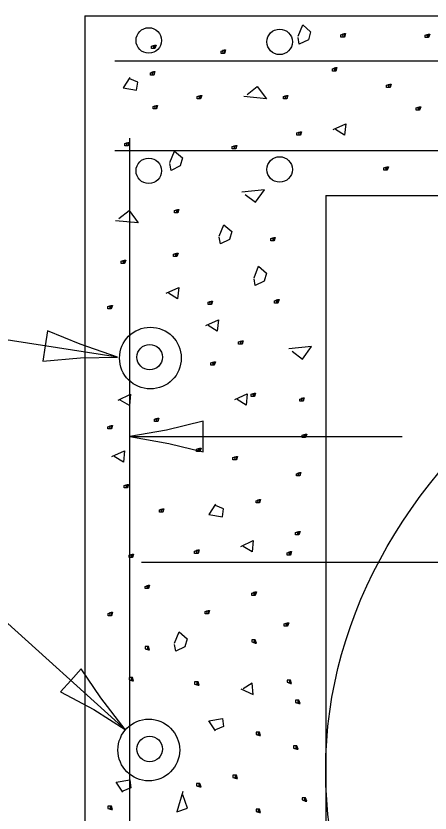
# Model space of a CAD drawing. Extents: x 2133490 to 2172050, y 2138301 to 2145980.
# Drawn here: x 2140561.5 to 2140612.8, y 2142307.2 to 2142406.2 of the extents above; entities that cross this region are included whole.
import ezdxf

# ---------------------------------------------------------------- set-up
doc = ezdxf.new("R2010")
doc.units = 0
for name, color, linetype in [('Level 40', 7, 'Continuous'), ('ROW_EX_Private Boundary Items', 7, 'Continuous'), ('ROW_PR_Notes', 7, 'Continuous'), ('Topo_Bridge Structures', 7, 'Continuous')]:
    doc.layers.add(name, color=color, linetype=linetype)

msp = doc.modelspace()

# ---------------------------------------------------------------- linework, layer by layer
at = {"layer": 'Level 40'}
for centre in [(2140578.133, 2142363.702), (2140577.934, 2142315.068)]:
    msp.add_circle(centre, 3.829, dxfattribs=at)
msp.add_ellipse((2140697.017, 2142312.551), major_axis=(-97.152, 0), ratio=0.734375, dxfattribs=at)
at = {"layer": 'ROW_EX_Private Boundary Items'}
for centre in [(2140577.934, 2142403.118), (2140594.153, 2142402.946), (2140577.934, 2142386.939), (2140594.153, 2142387.111), (2140578.046, 2142363.817), (2140578.046, 2142315.193)]:
    msp.add_circle(centre, 1.581, dxfattribs=at)
at = {"layer": 'ROW_PR_Notes'}
for p, q in [((2140570.01, 2142406.161), (2140570.01, 2142215.297)), ((2140570.01, 2142406.161), (2140756.825, 2142406.161)), ((2140573.726, 2142400.595), (2140779.547, 2142400.595)), ((2140575.576, 2142267.517), (2140575.576, 2142390.981)), ((2140573.726, 2142389.463), (2140812.269, 2142389.463)), ((2140599.864, 2142383.897), (2140599.864, 2142258.409)), ((2140599.864, 2142383.897), (2140825.084, 2142383.897)), ((2140574.073, 2142363.806), (2140549.358, 2142367.652)), ((2140575.576, 2142353.977), (2140609.359, 2142353.977)), ((2140549.979, 2142340.176), (2140575.019, 2142317.619)), ((2140577.05, 2142338.376), (2140802.897, 2142338.376)), ((2140599.864, 2142312.551), (2140599.864, 2142312.551))]:
    msp.add_line(p, q, dxfattribs=at)
for points in [[(2140596.452, 2142403.635), (2140597.013, 2142405.043), (2140597.998, 2142404.196), (2140597.719, 2142403.21), (2140596.592, 2142402.649), (2140596.452, 2142403.49)], [(2140601.897, 2142403.831), (2140602.18, 2142403.969), (2140602.18, 2142403.545), (2140602.037, 2142403.545), (2140601.756, 2142403.545), (2140601.756, 2142403.545), (2140601.756, 2142403.831), (2140602.18, 2142403.969), (2140602.321, 2142403.969), (2140602.18, 2142403.545), (2140602.037, 2142403.545), (2140602.037, 2142403.969)], [(2140612.347, 2142403.776), (2140612.628, 2142403.917), (2140612.628, 2142403.49), (2140612.487, 2142403.49), (2140612.208, 2142403.49), (2140612.208, 2142403.49), (2140612.208, 2142403.776), (2140612.628, 2142403.917), (2140612.769, 2142403.917), (2140612.628, 2142403.49), (2140612.487, 2142403.49), (2140612.487, 2142403.917)], [(2140578.407, 2142402.401), (2140578.693, 2142402.544), (2140578.693, 2142402.119), (2140578.548, 2142402.119), (2140578.269, 2142402.119), (2140578.269, 2142402.119), (2140578.269, 2142402.401), (2140578.693, 2142402.544), (2140578.834, 2142402.544), (2140578.693, 2142402.119), (2140578.548, 2142402.119), (2140578.548, 2142402.544)], [(2140587.033, 2142401.796), (2140587.313, 2142401.937), (2140587.313, 2142401.516), (2140587.174, 2142401.516), (2140586.893, 2142401.516), (2140586.893, 2142401.516), (2140586.893, 2142401.796), (2140587.313, 2142401.937), (2140587.454, 2142401.937), (2140587.313, 2142401.516), (2140587.174, 2142401.516), (2140587.174, 2142401.937)], [(2140578.269, 2142399.112), (2140578.548, 2142399.25), (2140578.548, 2142398.826), (2140578.407, 2142398.826), (2140578.128, 2142398.826), (2140578.128, 2142398.826), (2140578.128, 2142399.112), (2140578.548, 2142399.25), (2140578.689, 2142399.25), (2140578.548, 2142398.826), (2140578.407, 2142398.826), (2140578.407, 2142399.25)], [(2140600.843, 2142399.607), (2140601.122, 2142399.745), (2140601.122, 2142399.321), (2140600.981, 2142399.321), (2140600.702, 2142399.321), (2140600.702, 2142399.321), (2140600.702, 2142399.607), (2140601.122, 2142399.745), (2140601.263, 2142399.745), (2140601.122, 2142399.321), (2140600.981, 2142399.321), (2140600.981, 2142399.745)], [(2140575.587, 2142398.511), (2140574.74, 2142397.244), (2140576.427, 2142396.965), (2140576.572, 2142397.95), (2140575.587, 2142398.37)], [(2140590.118, 2142396.43), (2140591.385, 2142397.418), (2140592.511, 2142395.869), (2140589.698, 2142396.151)], [(2140607.566, 2142397.556), (2140607.845, 2142397.697), (2140607.845, 2142397.277), (2140607.707, 2142397.277), (2140607.425, 2142397.277), (2140607.425, 2142397.277), (2140607.425, 2142397.556), (2140607.845, 2142397.697), (2140607.986, 2142397.697), (2140607.845, 2142397.277), (2140607.707, 2142397.277), (2140607.707, 2142397.697)], [(2140584.07, 2142396.151), (2140584.352, 2142396.291), (2140584.352, 2142395.869), (2140584.211, 2142395.869), (2140583.929, 2142395.869), (2140583.929, 2142395.869), (2140583.929, 2142396.151), (2140584.352, 2142396.291), (2140584.49, 2142396.291), (2140584.352, 2142395.869), (2140584.211, 2142395.869), (2140584.211, 2142396.291)], [(2140594.76, 2142396.151), (2140595.044, 2142396.291), (2140595.044, 2142395.869), (2140594.901, 2142395.869), (2140594.619, 2142395.869), (2140594.619, 2142395.869), (2140594.619, 2142396.151), (2140595.044, 2142396.291), (2140595.184, 2142396.291), (2140595.044, 2142395.869), (2140594.901, 2142395.869), (2140594.901, 2142396.291)], [(2140578.599, 2142394.908), (2140578.88, 2142395.048), (2140578.88, 2142394.626), (2140578.739, 2142394.626), (2140578.458, 2142394.626), (2140578.458, 2142394.626), (2140578.458, 2142394.908), (2140578.88, 2142395.048), (2140579.019, 2142395.048), (2140578.88, 2142394.626), (2140578.739, 2142394.626), (2140578.739, 2142395.048)], [(2140611.222, 2142394.743), (2140611.506, 2142394.883), (2140611.506, 2142394.459), (2140611.361, 2142394.459), (2140611.082, 2142394.459), (2140611.082, 2142394.459), (2140611.082, 2142394.743), (2140611.506, 2142394.883), (2140611.647, 2142394.883), (2140611.506, 2142394.459), (2140611.361, 2142394.459), (2140611.361, 2142394.883)], [(2140600.812, 2142392.065), (2140602.359, 2142392.771), (2140602.218, 2142391.363), (2140601.091, 2142392.065)], [(2140596.443, 2142391.641), (2140596.724, 2142391.781), (2140596.724, 2142391.359), (2140596.584, 2142391.359), (2140596.302, 2142391.359), (2140596.302, 2142391.359), (2140596.302, 2142391.641), (2140596.724, 2142391.781), (2140596.867, 2142391.781), (2140596.724, 2142391.359), (2140596.584, 2142391.359), (2140596.584, 2142391.781)], [(2140575.083, 2142390.321), (2140575.365, 2142390.461), (2140575.365, 2142390.041), (2140575.224, 2142390.041), (2140574.944, 2142390.041), (2140574.944, 2142390.041), (2140574.944, 2142390.321), (2140575.365, 2142390.461), (2140575.505, 2142390.461), (2140575.365, 2142390.041), (2140575.224, 2142390.041), (2140575.224, 2142390.461)], [(2140588.43, 2142389.958), (2140588.712, 2142390.098), (2140588.712, 2142389.676), (2140588.571, 2142389.676), (2140588.29, 2142389.676), (2140588.29, 2142389.676), (2140588.29, 2142389.958), (2140588.712, 2142390.098), (2140588.851, 2142390.098), (2140588.712, 2142389.676), (2140588.571, 2142389.676), (2140588.571, 2142390.098)], [(2140580.55, 2142387.984), (2140581.111, 2142389.392), (2140582.099, 2142388.55), (2140581.817, 2142387.564), (2140580.691, 2142386.999), (2140580.55, 2142387.846)], [(2140607.225, 2142387.313), (2140607.507, 2142387.454), (2140607.507, 2142387.029), (2140607.366, 2142387.029), (2140607.084, 2142387.029), (2140607.084, 2142387.029), (2140607.084, 2142387.313), (2140607.507, 2142387.454), (2140607.647, 2142387.454), (2140607.507, 2142387.029), (2140607.366, 2142387.029), (2140607.366, 2142387.454)], [(2140589.88, 2142384.022), (2140591.147, 2142383.034), (2140592.274, 2142384.583), (2140589.462, 2142384.301)], [(2140581.254, 2142382.005), (2140581.536, 2142382.15), (2140581.536, 2142381.725), (2140581.395, 2142381.725), (2140581.115, 2142381.725), (2140581.115, 2142381.725), (2140581.115, 2142382.005), (2140581.536, 2142382.15), (2140581.676, 2142382.15), (2140581.536, 2142381.725), (2140581.395, 2142381.725), (2140581.395, 2142382.15)], [(2140574.238, 2142381.034), (2140575.505, 2142382.016), (2140576.632, 2142380.469), (2140573.818, 2142380.748)], [(2140586.673, 2142378.848), (2140587.234, 2142380.258), (2140588.221, 2142379.413), (2140587.94, 2142378.427), (2140586.813, 2142377.866), (2140586.673, 2142378.707)], [(2140593.196, 2142378.546), (2140593.475, 2142378.687), (2140593.475, 2142378.267), (2140593.334, 2142378.267), (2140593.055, 2142378.267), (2140593.055, 2142378.267), (2140593.055, 2142378.546), (2140593.475, 2142378.687), (2140593.616, 2142378.687), (2140593.475, 2142378.267), (2140593.334, 2142378.267), (2140593.334, 2142378.687)], [(2140581.135, 2142376.59), (2140581.417, 2142376.731), (2140581.417, 2142376.311), (2140581.276, 2142376.311), (2140580.997, 2142376.311), (2140580.997, 2142376.311), (2140580.997, 2142376.59), (2140581.417, 2142376.731), (2140581.558, 2142376.731), (2140581.417, 2142376.311), (2140581.276, 2142376.311), (2140581.276, 2142376.731)], [(2140574.65, 2142375.713), (2140574.929, 2142375.851), (2140574.929, 2142375.431), (2140574.79, 2142375.431), (2140574.509, 2142375.431), (2140574.509, 2142375.431), (2140574.509, 2142375.713), (2140574.929, 2142375.851), (2140575.07, 2142375.851), (2140574.929, 2142375.431), (2140574.79, 2142375.431), (2140574.79, 2142375.851)], [(2140590.989, 2142373.68), (2140591.55, 2142375.09), (2140592.536, 2142374.243), (2140592.256, 2142373.257), (2140591.13, 2142372.699), (2140590.989, 2142373.539)], [(2140580.097, 2142371.755), (2140581.646, 2142372.457), (2140581.505, 2142371.051), (2140580.378, 2142371.755)], [(2140573.004, 2142370.089), (2140573.283, 2142370.23), (2140573.283, 2142369.81), (2140573.145, 2142369.81), (2140572.863, 2142369.81), (2140572.863, 2142369.81), (2140572.863, 2142370.089), (2140573.283, 2142370.23), (2140573.424, 2142370.23), (2140573.283, 2142369.81), (2140573.145, 2142369.81), (2140573.145, 2142370.23)], [(2140585.416, 2142370.631), (2140585.696, 2142370.776), (2140585.696, 2142370.351), (2140585.555, 2142370.351), (2140585.276, 2142370.351), (2140585.276, 2142370.351), (2140585.276, 2142370.631), (2140585.696, 2142370.776), (2140585.837, 2142370.776), (2140585.696, 2142370.351), (2140585.555, 2142370.351), (2140585.555, 2142370.776)], [(2140593.662, 2142370.813), (2140593.941, 2142370.958), (2140593.941, 2142370.534), (2140593.803, 2142370.534), (2140593.521, 2142370.534), (2140593.521, 2142370.534), (2140593.521, 2142370.813), (2140593.941, 2142370.958), (2140594.082, 2142370.958), (2140593.941, 2142370.534), (2140593.803, 2142370.534), (2140593.803, 2142370.958)], [(2140585.016, 2142367.731), (2140586.563, 2142368.437), (2140586.422, 2142367.031), (2140585.295, 2142367.731)], [(2140589.216, 2142365.709), (2140589.495, 2142365.85), (2140589.495, 2142365.425), (2140589.354, 2142365.425), (2140589.071, 2142365.425), (2140589.071, 2142365.425), (2140589.071, 2142365.709), (2140589.495, 2142365.85), (2140589.636, 2142365.85), (2140589.495, 2142365.425), (2140589.354, 2142365.425), (2140589.354, 2142365.85)], [(2140595.704, 2142364.574), (2140596.971, 2142363.588), (2140598.097, 2142365.135), (2140595.283, 2142364.856)], [(2140585.777, 2142363.111), (2140586.057, 2142363.252), (2140586.057, 2142362.832), (2140585.918, 2142362.832), (2140585.636, 2142362.832), (2140585.636, 2142362.832), (2140585.636, 2142363.111), (2140586.057, 2142363.252), (2140586.197, 2142363.252), (2140586.057, 2142362.832), (2140585.918, 2142362.832), (2140585.918, 2142363.252)], [(2140590.762, 2142359.23), (2140591.044, 2142359.371), (2140591.044, 2142358.951), (2140590.903, 2142358.951), (2140590.622, 2142358.951), (2140590.622, 2142358.951), (2140590.622, 2142359.23), (2140591.044, 2142359.371), (2140591.183, 2142359.371), (2140591.044, 2142358.951), (2140590.903, 2142358.951), (2140590.903, 2142359.371)], [(2140574.119, 2142358.502), (2140575.666, 2142359.208), (2140575.525, 2142357.8), (2140574.399, 2142358.502)], [(2140588.604, 2142358.55), (2140590.151, 2142359.257), (2140590.01, 2142357.849), (2140588.884, 2142358.55)], [(2140596.788, 2142358.621), (2140597.07, 2142358.759), (2140597.07, 2142358.339), (2140596.929, 2142358.339), (2140596.65, 2142358.339), (2140596.65, 2142358.339), (2140596.65, 2142358.621), (2140597.07, 2142358.759), (2140597.211, 2142358.759), (2140597.07, 2142358.339), (2140596.929, 2142358.339), (2140596.929, 2142358.759)], [(2140573.013, 2142355.193), (2140573.294, 2142355.334), (2140573.294, 2142354.914), (2140573.154, 2142354.914), (2140572.872, 2142354.914), (2140572.872, 2142354.914), (2140572.872, 2142355.193), (2140573.294, 2142355.334), (2140573.433, 2142355.334), (2140573.294, 2142354.914), (2140573.154, 2142354.914), (2140573.154, 2142355.334)], [(2140578.768, 2142356.115), (2140579.047, 2142356.256), (2140579.047, 2142355.836), (2140578.909, 2142355.836), (2140578.627, 2142355.836), (2140578.627, 2142355.836), (2140578.627, 2142356.115), (2140579.047, 2142356.256), (2140579.188, 2142356.256), (2140579.047, 2142355.836), (2140578.909, 2142355.836), (2140578.909, 2142356.256)], [(2140597.101, 2142354.135), (2140597.38, 2142354.276), (2140597.38, 2142353.853), (2140597.239, 2142353.853), (2140596.96, 2142353.853), (2140596.96, 2142353.853), (2140596.96, 2142354.135), (2140597.38, 2142354.276), (2140597.525, 2142354.276), (2140597.38, 2142353.853), (2140597.239, 2142353.853), (2140597.239, 2142354.276)], [(2140583.986, 2142352.384), (2140584.272, 2142352.525), (2140584.272, 2142352.104), (2140584.127, 2142352.104), (2140583.848, 2142352.104), (2140583.848, 2142352.104), (2140583.848, 2142352.384), (2140584.272, 2142352.525), (2140584.413, 2142352.525), (2140584.272, 2142352.104), (2140584.127, 2142352.104), (2140584.127, 2142352.525)], [(2140573.371, 2142351.488), (2140574.918, 2142352.195), (2140574.777, 2142350.789), (2140573.651, 2142351.488)], [(2140588.51, 2142351.352), (2140588.791, 2142351.491), (2140588.791, 2142351.07), (2140588.65, 2142351.07), (2140588.369, 2142351.07), (2140588.369, 2142351.07), (2140588.369, 2142351.352), (2140588.791, 2142351.491), (2140588.93, 2142351.491), (2140588.791, 2142351.07), (2140588.65, 2142351.07), (2140588.65, 2142351.491)], [(2140596.372, 2142349.354), (2140596.654, 2142349.495), (2140596.654, 2142349.073), (2140596.513, 2142349.073), (2140596.232, 2142349.073), (2140596.232, 2142349.073), (2140596.232, 2142349.354), (2140596.654, 2142349.495), (2140596.793, 2142349.495), (2140596.654, 2142349.073), (2140596.513, 2142349.073), (2140596.513, 2142349.495)], [(2140575.01, 2142347.883), (2140575.292, 2142348.023), (2140575.292, 2142347.601), (2140575.151, 2142347.601), (2140574.87, 2142347.601), (2140574.87, 2142347.601), (2140574.87, 2142347.883), (2140575.292, 2142348.023), (2140575.431, 2142348.023), (2140575.292, 2142347.601), (2140575.151, 2142347.601), (2140575.151, 2142348.023)], [(2140586.211, 2142345.57), (2140585.366, 2142344.303), (2140587.055, 2142344.019), (2140587.196, 2142345.005), (2140586.211, 2142345.425)], [(2140591.37, 2142346.004), (2140591.651, 2142346.145), (2140591.651, 2142345.724), (2140591.51, 2142345.724), (2140591.231, 2142345.724), (2140591.231, 2142345.724), (2140591.231, 2142346.004), (2140591.651, 2142346.145), (2140591.792, 2142346.145), (2140591.651, 2142345.724), (2140591.51, 2142345.724), (2140591.51, 2142346.145)], [(2140579.384, 2142344.86), (2140579.67, 2142345.001), (2140579.67, 2142344.576), (2140579.525, 2142344.576), (2140579.243, 2142344.576), (2140579.243, 2142344.576), (2140579.243, 2142344.86), (2140579.67, 2142345.001), (2140579.809, 2142345.001), (2140579.67, 2142344.576), (2140579.525, 2142344.576), (2140579.525, 2142345.001)], [(2140596.267, 2142342.044), (2140596.548, 2142342.182), (2140596.548, 2142341.762), (2140596.408, 2142341.762), (2140596.126, 2142341.762), (2140596.126, 2142341.762), (2140596.126, 2142342.044), (2140596.548, 2142342.182), (2140596.687, 2142342.182), (2140596.548, 2142341.762), (2140596.408, 2142341.762), (2140596.408, 2142342.182)], [(2140589.348, 2142340.343), (2140590.894, 2142341.049), (2140590.754, 2142339.641), (2140589.627, 2142340.343)], [(2140583.762, 2142339.751), (2140584.041, 2142339.892), (2140584.041, 2142339.472), (2140583.903, 2142339.472), (2140583.621, 2142339.472), (2140583.621, 2142339.472), (2140583.621, 2142339.751), (2140584.041, 2142339.892), (2140584.182, 2142339.892), (2140584.041, 2142339.472), (2140583.903, 2142339.472), (2140583.903, 2142339.892)], [(2140595.226, 2142339.545), (2140595.506, 2142339.683), (2140595.506, 2142339.263), (2140595.365, 2142339.263), (2140595.085, 2142339.263), (2140595.085, 2142339.263), (2140595.085, 2142339.545), (2140595.506, 2142339.683), (2140595.646, 2142339.683), (2140595.506, 2142339.263), (2140595.365, 2142339.263), (2140595.365, 2142339.683)], [(2140575.635, 2142339.228), (2140575.915, 2142339.369), (2140575.915, 2142338.948), (2140575.776, 2142338.948), (2140575.494, 2142338.948), (2140575.494, 2142338.948), (2140575.494, 2142339.228), (2140575.915, 2142339.369), (2140576.055, 2142339.369), (2140575.915, 2142338.948), (2140575.776, 2142338.948), (2140575.776, 2142339.369)], [(2140577.615, 2142335.373), (2140577.897, 2142335.514), (2140577.897, 2142335.094), (2140577.756, 2142335.094), (2140577.472, 2142335.094), (2140577.472, 2142335.094), (2140577.472, 2142335.373), (2140577.897, 2142335.514), (2140578.038, 2142335.514), (2140577.897, 2142335.094), (2140577.756, 2142335.094), (2140577.756, 2142335.514)], [(2140590.848, 2142334.542), (2140591.128, 2142334.68), (2140591.128, 2142334.256), (2140590.987, 2142334.256), (2140590.707, 2142334.256), (2140590.707, 2142334.256), (2140590.707, 2142334.542), (2140591.128, 2142334.68), (2140591.273, 2142334.68), (2140591.128, 2142334.256), (2140590.987, 2142334.256), (2140590.987, 2142334.68)], [(2140573.019, 2142332.021), (2140573.299, 2142332.161), (2140573.299, 2142331.739), (2140573.16, 2142331.739), (2140572.879, 2142331.739), (2140572.879, 2142331.739), (2140572.879, 2142332.021), (2140573.299, 2142332.161), (2140573.44, 2142332.161), (2140573.299, 2142331.739), (2140573.16, 2142331.739), (2140573.16, 2142332.161)], [(2140585.047, 2142332.247), (2140585.326, 2142332.388), (2140585.326, 2142331.966), (2140585.188, 2142331.966), (2140584.906, 2142331.966), (2140584.906, 2142331.966), (2140584.906, 2142332.247), (2140585.326, 2142332.388), (2140585.467, 2142332.388), (2140585.326, 2142331.966), (2140585.188, 2142331.966), (2140585.188, 2142332.388)], [(2140594.854, 2142330.716), (2140595.136, 2142330.857), (2140595.136, 2142330.437), (2140594.995, 2142330.437), (2140594.714, 2142330.437), (2140594.714, 2142330.437), (2140594.714, 2142330.716), (2140595.136, 2142330.857), (2140595.277, 2142330.857), (2140595.136, 2142330.437), (2140594.995, 2142330.437), (2140594.995, 2142330.857)], [(2140581.133, 2142328.309), (2140581.694, 2142329.719), (2140582.68, 2142328.875), (2140582.4, 2142327.889), (2140581.274, 2142327.328), (2140581.133, 2142328.168)], [(2140590.848, 2142328.472), (2140591.128, 2142328.331), (2140591.128, 2142328.751), (2140590.987, 2142328.751), (2140590.707, 2142328.751), (2140590.707, 2142328.751), (2140590.707, 2142328.472), (2140591.128, 2142328.331), (2140591.273, 2142328.331), (2140591.128, 2142328.751), (2140590.987, 2142328.751), (2140590.987, 2142328.331)], [(2140577.615, 2142327.638), (2140577.897, 2142327.493), (2140577.897, 2142327.918), (2140577.756, 2142327.918), (2140577.472, 2142327.918), (2140577.472, 2142327.918), (2140577.472, 2142327.638), (2140577.897, 2142327.493), (2140578.038, 2142327.493), (2140577.897, 2142327.918), (2140577.756, 2142327.918), (2140577.756, 2142327.493)], [(2140575.635, 2142323.779), (2140575.915, 2142323.639), (2140575.915, 2142324.059), (2140575.776, 2142324.059), (2140575.494, 2142324.059), (2140575.494, 2142324.059), (2140575.494, 2142323.779), (2140575.915, 2142323.639), (2140576.055, 2142323.639), (2140575.915, 2142324.059), (2140575.776, 2142324.059), (2140575.776, 2142323.639)], [(2140595.226, 2142323.469), (2140595.506, 2142323.324), (2140595.506, 2142323.749), (2140595.365, 2142323.749), (2140595.085, 2142323.749), (2140595.085, 2142323.749), (2140595.085, 2142323.469), (2140595.506, 2142323.324), (2140595.646, 2142323.324), (2140595.506, 2142323.749), (2140595.365, 2142323.749), (2140595.365, 2142323.324)], [(2140583.762, 2142323.26), (2140584.041, 2142323.115), (2140584.041, 2142323.542), (2140583.903, 2142323.542), (2140583.621, 2142323.542), (2140583.621, 2142323.542), (2140583.621, 2142323.26), (2140584.041, 2142323.115), (2140584.182, 2142323.115), (2140584.041, 2142323.542), (2140583.903, 2142323.542), (2140583.903, 2142323.115)], [(2140589.348, 2142322.666), (2140590.894, 2142321.96), (2140590.754, 2142323.37), (2140589.627, 2142322.666)], [(2140596.267, 2142320.966), (2140596.548, 2142320.825), (2140596.548, 2142321.245), (2140596.408, 2142321.245), (2140596.126, 2142321.245), (2140596.126, 2142321.245), (2140596.126, 2142320.966), (2140596.548, 2142320.825), (2140596.687, 2142320.825), (2140596.548, 2142321.245), (2140596.408, 2142321.245), (2140596.408, 2142320.825)], [(2140586.211, 2142317.441), (2140585.366, 2142318.708), (2140587.055, 2142318.988), (2140587.196, 2142318.002), (2140586.211, 2142317.582)], [(2140591.37, 2142317.003), (2140591.651, 2142316.863), (2140591.651, 2142317.285), (2140591.51, 2142317.285), (2140591.231, 2142317.285), (2140591.231, 2142317.285), (2140591.231, 2142317.003), (2140591.651, 2142316.863), (2140591.792, 2142316.863), (2140591.651, 2142317.285), (2140591.51, 2142317.285), (2140591.51, 2142316.863)], [(2140596.018, 2142315.314), (2140596.304, 2142315.173), (2140596.304, 2142315.595), (2140596.159, 2142315.595), (2140595.88, 2142315.595), (2140595.88, 2142315.595), (2140595.88, 2142315.314), (2140596.304, 2142315.173), (2140596.445, 2142315.173), (2140596.304, 2142315.595), (2140596.159, 2142315.595), (2140596.159, 2142315.173)], [(2140588.51, 2142311.657), (2140588.791, 2142311.517), (2140588.791, 2142311.941), (2140588.65, 2142311.941), (2140588.369, 2142311.941), (2140588.369, 2142311.941), (2140588.369, 2142311.657), (2140588.791, 2142311.517), (2140588.93, 2142311.517), (2140588.791, 2142311.941), (2140588.65, 2142311.941), (2140588.65, 2142311.517)], [(2140574.722, 2142309.829), (2140573.875, 2142311.094), (2140575.567, 2142311.376), (2140575.708, 2142310.39), (2140574.722, 2142309.968)], [(2140583.986, 2142310.623), (2140584.272, 2142310.485), (2140584.272, 2142310.905), (2140584.127, 2142310.905), (2140583.848, 2142310.905), (2140583.848, 2142310.905), (2140583.848, 2142310.623), (2140584.272, 2142310.485), (2140584.413, 2142310.485), (2140584.272, 2142310.905), (2140584.127, 2142310.905), (2140584.127, 2142310.485)], [(2140582.134, 2142309.939), (2140581.39, 2142307.403), (2140582.735, 2142307.849), (2140582.134, 2142309.488)], [(2140597.101, 2142308.872), (2140597.38, 2142308.731), (2140597.38, 2142309.154), (2140597.239, 2142309.154), (2140596.96, 2142309.154), (2140596.96, 2142309.154), (2140596.96, 2142308.872), (2140597.38, 2142308.731), (2140597.525, 2142308.731), (2140597.38, 2142309.154), (2140597.239, 2142309.154), (2140597.239, 2142308.731)], [(2140573.013, 2142307.814), (2140573.294, 2142307.673), (2140573.294, 2142308.096), (2140573.154, 2142308.096), (2140572.872, 2142308.096), (2140572.872, 2142308.096), (2140572.872, 2142307.814), (2140573.294, 2142307.673), (2140573.433, 2142307.673), (2140573.294, 2142308.096), (2140573.154, 2142308.096), (2140573.154, 2142307.673)], [(2140591.376, 2142307.458), (2140591.656, 2142307.317), (2140591.656, 2142307.737), (2140591.515, 2142307.737), (2140591.235, 2142307.737), (2140591.235, 2142307.737), (2140591.235, 2142307.458), (2140591.656, 2142307.317), (2140591.796, 2142307.317), (2140591.656, 2142307.737), (2140591.515, 2142307.737), (2140591.515, 2142307.317)]]:
    msp.add_lwpolyline(points, dxfattribs=at)
at = {"layer": 'Topo_Bridge Structures'}
for points in [[(2140565.376, 2142367.086), (2140565.078, 2142365.206), (2140564.785, 2142363.325), (2140569.456, 2142363.727), (2140574.073, 2142363.806), (2140569.413, 2142365.425)], [(2140584.674, 2142352.074), (2140584.68, 2142353.977), (2140584.68, 2142355.881), (2140580.126, 2142354.765), (2140575.576, 2142353.977), (2140580.43, 2142353.095)], [(2140569.533, 2142325.123), (2140568.255, 2142323.712), (2140566.981, 2142322.298), (2140571.111, 2142320.079), (2140575.019, 2142317.619), (2140572.004, 2142321.524)]]:
    msp.add_lwpolyline(points, close=True, dxfattribs=at)

doc.saveas('drawing.dxf')
